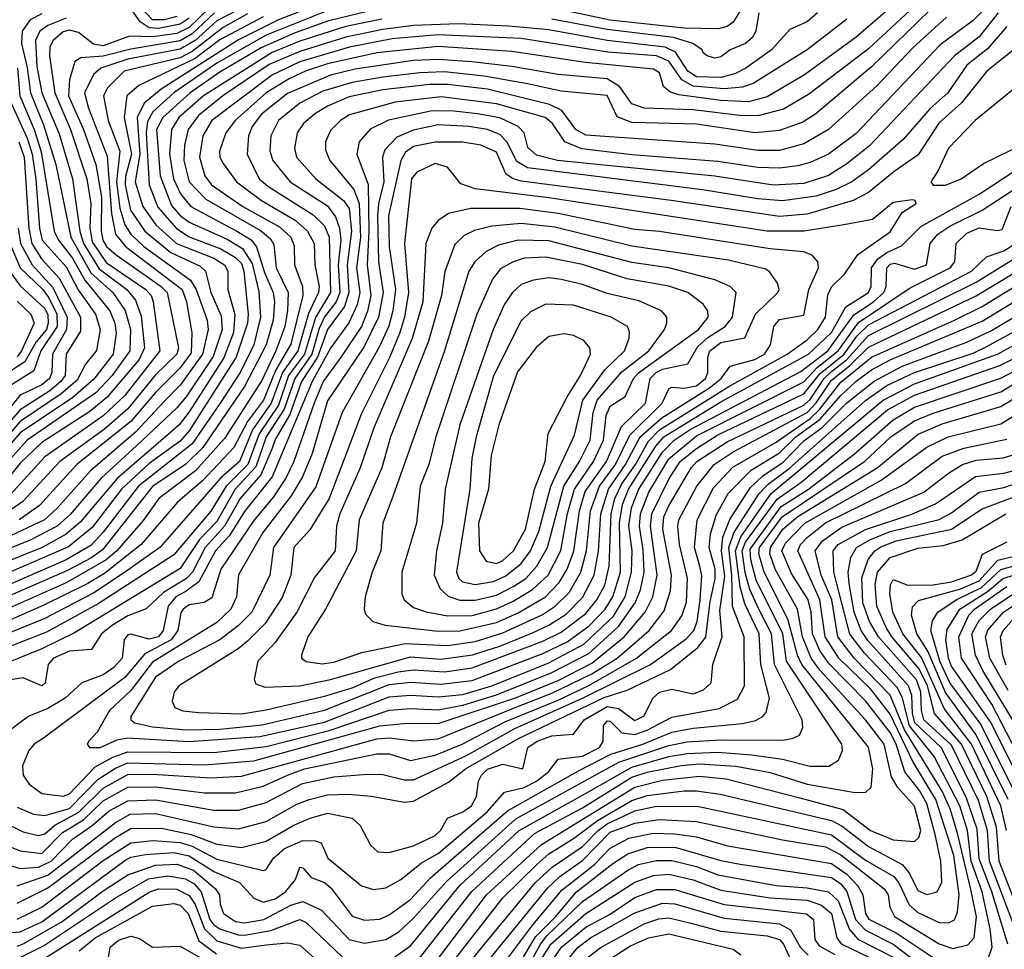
# Model space of a CAD drawing. Extents: x 501367 to 657802, y 482273 to 547541.
# Tile 526 of 656: x 583183 to 586387, y 535838 to 538863. Entities that reach past the tile are written whole.
import ezdxf

# ---------------------------------------------------------------- set-up
doc = ezdxf.new("R2010")
doc.units = 0

msp = doc.modelspace()

# ---------------------------------------------------------------- linework, layer by layer
at = {"layer": '0CON20XD'}
for points in [[(586155.3, 538964.7), (585945, 538768.2), (585750.3, 538619.7), (585668.7, 538571.3), (585589.2, 538550.9), (585535, 538549.7), (585375, 538569.4), (585215, 538574.4), (585175, 538588.8), (585135, 538645.6), (585095, 538669.9), (584935, 538684.9), (584785, 538710.8), (584654.2, 538725.8), (584545, 538733.5), (584465, 538729.5), (584275, 538701.9), (584195, 538682.3), (584055, 538622.6), (583970.2, 538555), (583939.3, 538515), (583927.6, 538485), (583923, 538425), (583962.5, 538345), (583990.8, 538320.8), (584138.2, 538228.2), (584175, 538192.2), (584190.5, 538155), (584194.6, 537975), (584146, 537894), (584109.8, 537775), (584058, 537705), (584025, 537608.8), (583962.1, 537515), (583925.4, 537415), (583855.3, 537345), (583805, 537263.5), (583685, 537121.5), (583438.3, 536961.7), (583270.3, 536869.7), (583065, 536789.9)], [(584185, 538924.4), (584025, 538862.2), (583895, 538797.7), (583643.2, 538636.8), (583588.6, 538591.4), (583565.6, 538544.4), (583574.1, 538425), (583559.4, 538335), (583583.5, 538255), (583625.9, 538195), (583693.9, 538135), (583815, 538087), (583850, 538065), (583860.2, 538045), (583860.8, 537985), (583883.1, 537903.1), (583878.7, 537845), (583848, 537762), (583735, 537586.4), (583702.6, 537545), (583666.5, 537513.5), (583500, 537370), (583381.6, 537228.4), (583335, 537188.6), (583256.2, 537145), (583065, 537068.1)], [(583955, 538925.8), (583825, 538859.6), (583754.4, 538795.6), (583705, 538766.5), (583535, 538734.9), (583447.8, 538705), (583423.6, 538685), (583394.6, 538625), (583407.4, 538575), (583468.2, 538418.2), (583482.6, 538232.6), (583495, 538165.3), (583527.3, 538125), (583712.4, 537985), (583726.1, 537945), (583743.5, 537843.5), (583741.7, 537778.3), (583705, 537730.3), (583625, 537650), (583545, 537555.4), (583369.2, 537415), (583247.9, 537282.1), (583181.3, 537235)], [(583695, 538873), (583655, 538862.2), (583615, 538862.5), (583560.4, 538920.4)], [(586015, 538901.9), (585904.5, 538805.5), (585736.6, 538683.4), (585615, 538612.2), (585554.4, 538595.6), (585465, 538599.7), (585328, 538618), (585298.3, 538628.3), (585278.5, 538645), (585265, 538690), (585245, 538701.7), (585023.9, 538723.9), (584785, 538759.4), (584545, 538775.1), (584345, 538754.5), (584185, 538719.1), (584115, 538696.3), (584059.6, 538670.4), (583985, 538624.6), (583884.8, 538535), (583854.3, 538495), (583833.5, 538435), (583834.8, 538415), (583845.8, 538395), (583889, 538335), (583969.8, 538275), (584080.1, 538210.1), (584119.5, 538175), (584141.9, 538135), (584143.5, 538065), (584157.2, 537995), (584155.4, 537975), (584123, 537907), (584088.1, 537785), (584038.9, 537715), (584001.7, 537615), (583941.3, 537528.7), (583898.7, 537425), (583838, 537372), (583638.8, 537145), (583524.5, 537064.5), (583425, 536997.8), (583265, 536914.4), (583065, 536833.1)], [(584327.7, 538892.3), (584185, 538857.5), (584080.1, 538820.1), (583968.8, 538771.2), (583835, 538691.6), (583737.9, 538625), (583648.7, 538545), (583628.4, 538505), (583640.5, 538355), (583677.7, 538257.7), (583705, 538226), (583735, 538203.9), (583858.8, 538148.8), (583908, 538118), (583939.2, 538069.2), (583961.7, 537978.3), (583967.1, 537895), (583944.9, 537805), (583900.3, 537715), (583835.4, 537614.6), (583745, 537482.3), (583570.1, 537345), (583455.4, 537195), (583415, 537152.2), (583335, 537104.9), (583069.6, 536990.4)], [(586145, 538893.8), (585955, 538709.1), (585773.4, 538556.6), (585731.1, 538528.9), (585655, 538502.6), (585575, 538495.1), (585385, 538523), (585175, 538527.9), (585126.8, 538546.8), (585095, 538616), (584945, 538630.4), (584835, 538653.9), (584695, 538679.5), (584565, 538692.7), (584485, 538690.1), (584365, 538675.7), (584265, 538658.7), (584169.9, 538630.1), (584095, 538591.4), (584025.6, 538535), (584000, 538485), (583997.5, 538435), (584007.1, 538405), (584063.9, 538335), (584185, 538257.2), (584211.1, 538221.1), (584224.4, 538184.4), (584228.1, 538145), (584219.6, 538065), (584224.8, 537975), (584213.4, 537945), (584175, 537895.8), (584158.1, 537858.1), (584133.5, 537775), (584078.1, 537695), (584043.5, 537595), (583985.1, 537505), (583951.7, 537408.3), (583884.4, 537335), (583825, 537230), (583768.7, 537171.3), (583705, 537077.2), (583361.9, 536868.1), (583255, 536815.6), (583070.4, 536740.4)], [(584175, 538888.1), (583985, 538812.5), (583825, 538721.6), (583684.7, 538625.3), (583616.7, 538563.3), (583598.7, 538531.3), (583594.6, 538495), (583605.1, 538325), (583632.5, 538252.5), (583693.6, 538183.6), (583735, 538156.5), (583837.4, 538117.4), (583885, 538088.8), (583905, 538069.9), (583912.9, 538045), (583926.4, 537905), (583924.1, 537875), (583888.2, 537765), (583735, 537524.5), (583705, 537491.6), (583605, 537419.1), (583514.9, 537335), (583419.1, 537210.9), (583342.7, 537147.3), (583075, 537032.4)], [(586337.4, 538912.6), (586285, 538859.8), (586178.6, 538781.4), (585905, 538492.7), (585814.7, 538425), (585755, 538398), (585715, 538387.8), (585655, 538379.9), (585585, 538382.2), (585455, 538401.5), (585175, 538423.5), (585012.7, 538442.7), (584957.2, 538465), (584916.9, 538525), (584892.7, 538545), (584735, 538588.9), (584555, 538612.3), (584404.5, 538594.5), (584256.9, 538553.1), (584227.6, 538535), (584195, 538502.1), (584178.1, 538465), (584177.8, 538437.8), (584192.8, 538405), (584270.2, 538310.2), (584287.4, 538265), (584292, 538155), (584279.7, 538055), (584289.5, 537975), (584281, 537935), (584253.8, 537876.2), (584195, 537793.7), (584135.1, 537685), (584004.7, 537375.3), (583915, 537262.8), (583865.8, 537184.2), (583820.2, 537135), (583766.4, 537033.6), (583725, 537003.3), (583691, 536985), (583666.3, 536955), (583650.1, 536875), (583635.1, 536855), (583605, 536846.9), (583545, 536863.8), (583535, 536861.6), (583523, 536845), (583516.7, 536785), (583490, 536755), (583455, 536731.4), (583385.2, 536704.8), (583330.8, 536655), (583275, 536621.4), (583213.4, 536596.6), (583102.8, 536515)], [(583800.2, 538899.8), (583735, 538837.6), (583695, 538818.1), (583616.6, 538806.6), (583541, 538809), (583455, 538778.2), (583423.1, 538783.1), (583375, 538820.6), (583345, 538829.2), (583325, 538823.5), (583292.3, 538795), (583281.5, 538775), (583280.2, 538745), (583297.8, 538625), (583348.4, 538505), (583401.9, 538345), (583414.5, 538265), (583411.5, 538185), (583419.5, 538139.5), (583465, 538073.1), (583593.9, 537985), (583610.6, 537965), (583617.8, 537945), (583639.1, 537785), (583525, 537640.4), (583455, 537574), (583265, 537440.9), (583152.9, 537317.1)], [(583735, 538867.4), (583705, 538847.9), (583635, 538834.2), (583605, 538836.7), (583575.3, 538855.3), (583545, 538898.7)], [(585542.4, 538915), (585505.2, 538855), (585485, 538840.9), (585457.4, 538832.6), (585345, 538835.7), (585105, 538861.7), (584945.4, 538895.4)], [(583975, 538872), (583835, 538797.2), (583753.8, 538736.2), (583571.4, 538648.6), (583532.4, 538615), (583523.3, 538545), (583546.8, 538425), (583527.4, 538352.6), (583526.1, 538325), (583543.4, 538243.4), (583590.5, 538175), (583675.3, 538105.3), (583770.3, 538060.3), (583787.7, 538045), (583804.9, 537975), (583839.1, 537899.1), (583841.9, 537855), (583812.6, 537767.4), (583725, 537636.1), (583695, 537600), (583565, 537477.3), (583448.5, 537371.5), (583347.3, 537252.7), (583305, 537214.7), (583215, 537167.9), (583065, 537108.1)], [(583255, 538882.4), (583217.2, 538862.8), (583190.9, 538825), (583188.9, 538785), (583207.7, 538707.7), (583218.2, 538625), (583260.5, 538520.5), (583301.2, 538391.1), (583350.2, 538155), (583415, 538038.6), (583486, 537975), (583526.6, 537916.6), (583543.8, 537855), (583541.7, 537785), (583483.7, 537705), (583431, 537649), (583207.8, 537495), (583097.6, 537372.4)], [(585778.7, 538885), (585745, 538855.3), (585688.9, 538831.1), (585628.9, 538765), (585545.8, 538705), (585512.6, 538687.4), (585465.6, 538674.4), (585385, 538676.7), (585357, 538695), (585317.4, 538757.4), (585283.9, 538773.9), (585095, 538795.6), (584905, 538830.1), (584775, 538842), (584610.9, 538849.1), (584465, 538844.4), (584365, 538831.2), (584245, 538806.3), (584095, 538759.6), (583995, 538716.5), (583843.9, 538615), (583765, 538551.6), (583732, 538505), (583719.5, 538455), (583717.9, 538405), (583734.6, 538335), (583788.6, 538278.6), (583967.1, 538177.1), (583999.7, 538149.7), (584009.9, 538129.9), (584017.6, 538055), (584056.9, 537975), (584055.1, 537915), (584046.1, 537865), (584017.2, 537785), (583970.7, 537689.3), (583850, 537500), (583755.2, 537394.8), (583635.9, 537305), (583585, 537233), (583499.3, 537135), (583465, 537105.7), (583335, 537030.9), (583109.5, 536930.5)], [(585874.7, 538865), (585745, 538765.2), (585569.3, 538655), (585535, 538643.6), (585475, 538638.1), (585375, 538646.3), (585337.6, 538667.6), (585295, 538727.4), (585255, 538744.7), (585096.7, 538756.7), (584815, 538801.4), (584545, 538813.6), (584395, 538800.2), (584256.6, 538773.4), (584095, 538725.6), (584006.4, 538683.6), (583808.4, 538535), (583779.4, 538485), (583768.8, 538415), (583785.5, 538355), (583807, 538325), (583909.8, 538255), (584029.2, 538189.2), (584065.9, 538155), (584076.6, 538126.6), (584077.7, 538065), (584103.2, 537995), (584104.4, 537965), (584065, 537807.5), (584016.7, 537723.3), (583976.1, 537625), (583924.5, 537555.5), (583879.7, 537470.3), (583777.7, 537362.3), (583697.2, 537292.8), (583578.4, 537155), (583458.8, 537061.2), (583405, 537028.4), (583262.1, 536957.8), (583115.9, 536894.1)], [(583335, 538868.2), (583275, 538844.1), (583248.9, 538825), (583234.5, 538795.5), (583239.1, 538710.9), (583255.5, 538625), (583311.5, 538491.5), (583354.9, 538344.9), (583379.5, 538175), (583390.7, 538135), (583441.6, 538051.6), (583532.3, 537985), (583560.4, 537950.4), (583578.2, 537898.2), (583589.4, 537795), (583572.4, 537757.6), (583466.5, 537633.5), (583412.1, 537587.9), (583255, 537486.9), (583185, 537419.9), (583134.2, 537355.8)], [(583925, 538881.4), (583845, 538837.5), (583745, 538759.6), (583705, 538738.5), (583523.3, 538695), (583469.4, 538640.6), (583456.2, 538615), (583471.3, 538535), (583508.7, 538435), (583498.8, 538335), (583509.5, 538249.5), (583525.8, 538195.8), (583545.2, 538165.2), (583586.9, 538125), (583738.7, 538015), (583757.7, 537985), (583793.8, 537885), (583796.9, 537855), (583778.3, 537775), (583705.9, 537674.1), (583655, 537621.3), (583559.8, 537520.2), (583413.3, 537395), (583305, 537273.1), (583263.7, 537235), (583135, 537174.3)], [(584361.5, 538865), (584245, 538840.6), (584095, 538792.9), (584004.4, 538755.6), (583781, 538615), (583701.3, 538545), (583677, 538505), (583671.1, 538425), (583683.7, 538345), (583706.1, 538296.1), (583740.4, 538255), (583889.6, 538175), (583936, 538146), (583954.1, 538124.1), (583979.8, 538039.8), (584008.2, 537975), (584012.1, 537945), (584008.2, 537885), (583984.9, 537805), (583915, 537669.3), (583778.8, 537471.2), (583723.9, 537416.1), (583615, 537344.1), (583452.6, 537137.4), (583415, 537110.6), (583339.4, 537070.6), (583135, 536981.2)], [(583817.7, 538885), (583745, 538816.6), (583705, 538794.2), (583545, 538766.5), (583455, 538744.2), (583381.8, 538738.2), (583363, 538727), (583345, 538667.5), (583342.2, 538615), (583390.6, 538505), (583431.5, 538391.5), (583449, 538285), (583448, 538175), (583453.5, 538145), (583466, 538125), (583497.5, 538097.5), (583643.4, 537995), (583663.1, 537975), (583699.6, 537795), (583694.6, 537775), (583625, 537707.6), (583535, 537596.7), (583459.4, 537530.6), (583313.5, 537425), (583193.8, 537295), (583147.4, 537262.6)], [(586199.2, 538870.8), (586089.3, 538770.7), (585972.1, 538647.9), (585815.3, 538505), (585735, 538458.4), (585655, 538436.8), (585585, 538436.9), (585445, 538458.2), (585025, 538487.4), (584992.5, 538505), (584947, 538567), (584907.1, 538587.1), (584705, 538636.9), (584575, 538652.1), (584518.2, 538651.8), (584365, 538634.5), (584255, 538611.4), (584185, 538581.6), (584142.8, 538555), (584107.2, 538525), (584086.6, 538495), (584078, 538445), (584083.9, 538415), (584147.2, 538345), (584237.1, 538275), (584255, 538248.9), (584263.4, 538175), (584248.5, 538065), (584254.5, 537975), (584240.6, 537929.4), (584185, 537854.8), (584152.6, 537765), (584100.7, 537685), (584062.3, 537577.7), (584015, 537496.6), (584003.6, 537465), (583968.3, 537381.6), (583900.2, 537305), (583849.8, 537215), (583786.8, 537145), (583745.3, 537065), (583726.5, 537045), (583651.5, 536998.5), (583595, 536946), (583535, 536922.8), (583485, 536893.1), (583449.4, 536865), (583416.9, 536813.1), (583345, 536807.9), (583293.8, 536785), (583276.2, 536765), (583266.7, 536705), (583255, 536695.5), (583195, 536720.8), (583153.6, 536715)], [(586367.3, 538885), (586305, 538807.1), (586224.8, 538745), (585948.1, 538451.9), (585875, 538393.4), (585815, 538356.2), (585735, 538330.1), (585635, 538324.6), (585445, 538353.9), (585095, 538388.7), (584932.9, 538405), (584865, 538422.4), (584836.5, 538446.5), (584824.7, 538495), (584805.4, 538515.4), (584745, 538543.9), (584673.1, 538556.9), (584595.7, 538565.7), (584525, 538566), (584383.7, 538536.3), (584323.4, 538506.5), (584288.4, 538465), (584280.2, 538425), (584316.6, 538326.6), (584319.4, 538175), (584314.2, 538065), (584326.3, 537965), (584315, 537914.7), (584295.1, 537865), (584231, 537769), (584171.1, 537685), (584141, 537615), (584075.8, 537425), (584048.8, 537371.2), (584009.4, 537310.6), (583945, 537233.7), (583837.4, 537075), (583808.1, 536981.9), (583783.2, 536966.8), (583735, 536958.6), (583715.2, 536945), (583707.7, 536932.3), (583697.8, 536875), (583676.5, 536845), (583591, 536799), (583525, 536722.3), (583260.4, 536525), (583230, 536505), (583213.2, 536485), (583192, 536435), (583195, 536404.3), (583213.9, 536375), (583255, 536345.3), (583325, 536336.5), (583345, 536343.7), (583428.7, 536431.3), (583486.6, 536463.4), (583535, 536480.7), (583815, 536478.1), (583985, 536497.5), (584190.6, 536549.4), (584385, 536615.6), (584455, 536621.3), (584545, 536617.2), (584625, 536632.3), (584735, 536665.6), (584912.8, 536737.2), (585035, 536800.8), (585131.7, 536888.3), (585185.8, 536965), (585202.7, 537007.3), (585215.1, 537065), (585212.2, 537137.8), (585199.6, 537215), (585203.3, 537255), (585230.6, 537325), (585295.7, 537434.3), (585385, 537508.5), (585735, 537684.9), (585778.4, 537731.6), (585846.2, 537785), (585912.3, 537877.7), (586080.2, 537989.8), (586210.4, 538055), (586226.1, 538075), (586230.7, 538135), (586265, 538168.2), (586305, 538185.7), (586365, 538176.8), (586379.7, 538180.3), (586408.8, 538255)], [(585587.9, 538885), (585578, 538825), (585566.7, 538803.3), (585545, 538784.8), (585495.2, 538764.8), (585465, 538741.8), (585445, 538737.8), (585420, 538745), (585406.7, 538755), (585403.8, 538765), (585373.3, 538785), (585310.9, 538805), (585095, 538830.7), (584915, 538864.9)], [(586395, 538840.6), (586331.8, 538768.2), (586265.3, 538714.7), (586203.6, 538625), (586146, 538574), (586057.3, 538472.7), (585945.5, 538374.5), (585891.2, 538335), (585839.9, 538310.1), (585775, 538288.7), (585665, 538273.1), (585585, 538279.4), (585405, 538309.4), (584835, 538380.9), (584801.3, 538401.3), (584768.5, 538465), (584745, 538489.7), (584705, 538505.1), (584645.1, 538515.1), (584545, 538520.7), (584465, 538503.8), (584409.9, 538480.1), (584371, 538439), (584363.4, 538415), (584367.7, 538335), (584350.6, 538265), (584347.5, 538225), (584350.9, 538075), (584365.7, 537975), (584350.8, 537895), (584303, 537797), (584185, 537622.9), (584135, 537451.5), (584103.2, 537375), (584066.9, 537313.1), (583974.7, 537194.7), (583895, 537056.4), (583888.5, 536985), (583870.4, 536945), (583825, 536901.6), (583615, 536772.2), (583545, 536680.3), (583475.9, 536615), (583435.3, 536544.7), (583408.2, 536515), (583402.5, 536505), (583410, 536495), (583445, 536494.2), (583500.1, 536519.9), (583534, 536526), (583735, 536513.6), (583965, 536530.7), (584175, 536576.8), (584385, 536659.7), (584455, 536664.5), (584545, 536659), (584625, 536667.5), (584719.7, 536695), (584905, 536769.6), (585019.2, 536830.8), (585115, 536922.1), (585153.3, 536985), (585174.4, 537065), (585175.8, 537135), (585165.6, 537215.6), (585173.4, 537275), (585198, 537335), (585275, 537455.3), (585313.1, 537495), (585365, 537529.3), (585725, 537717.9), (585812.9, 537785), (585897.2, 537902.8), (585961.4, 537945), (585995.1, 537975), (586002.4, 537995), (586004.4, 538055), (586015, 538067.6), (586029.1, 538070.9), (586095, 538050.6), (586134.1, 538065), (586145.6, 538135), (586170.9, 538165), (586209.2, 538190.8), (586315, 538243.4), (586465, 538340.2)], [(586425, 538771.4), (586330, 538695), (586247.9, 538592.1), (586173.8, 538526.2), (586106.8, 538423.2), (586028.9, 538368.9), (585945, 538300.4), (585895.4, 538274.7), (585745, 538229.5), (585655, 538222.9), (585302.5, 538275), (584815, 538337.1), (584786.3, 538346.3), (584765, 538361.6), (584735, 538431.3), (584684, 538455), (584624, 538464), (584535, 538464.5), (584465, 538450.7), (584438.3, 538431.7), (584423.1, 538405), (584383.6, 538225), (584385.1, 538124.9), (584406.4, 537985), (584397.6, 537915), (584383.9, 537866.1), (584352.6, 537797.4), (584232.8, 537585), (584147.1, 537342.9), (584008.6, 537145), (583997.6, 537055), (583938.4, 536935), (583895, 536891.6), (583834.8, 536845), (583700.8, 536775), (583625, 536723.3), (583545.3, 536595), (583544.7, 536585), (583558.5, 536575), (583615, 536562.1), (583725, 536552.5)], [(586155, 538324.4), (586195, 538324.7), (586246.9, 538345), (586318.9, 538395), (586455, 538460.5), (586516.6, 538505), (586575, 538568.1), (586605.5, 538615), (586617.3, 538687.3), (586606.4, 538715), (586575, 538735.4), (586505, 538708.2), (586292.3, 538535), (586205, 538444.5), (586170.6, 538369.4), (586147.5, 538335), (586155, 538324.4)], [(583175.8, 538705), (583184.1, 538615), (583230.4, 538505), (583252.9, 538432.9), (583295.1, 538175), (583309.2, 538145), (583355, 538086.8), (583395.5, 538015.5), (583476.2, 537915), (583492.9, 537875), (583497.6, 537842.4), (583487.6, 537775), (583425, 537693.2), (583356.4, 537633.6), (583185, 537518.1), (583137.3, 537462.7)], [(583145.1, 538615), (583207.4, 538477.4), (583224.5, 538425), (583236.4, 538343.6), (583247.9, 538185), (583256.9, 538145), (583335, 538058.8), (583373.7, 537983.7), (583429.5, 537905), (583444.9, 537855), (583433.4, 537786.5), (583397.6, 537742.4), (583369.9, 537690.1), (583317.8, 537645), (583185, 537555.5), (583113.9, 537475)], [(583180.5, 538465), (583197.4, 538415), (583213.2, 538185), (583223.2, 538135), (583254.7, 538084.7), (583311.6, 538021.6), (583380.7, 537895), (583381.2, 537848.8), (583335.1, 537775), (583331.7, 537705), (583317.4, 537685), (583281.3, 537655), (583185, 537593.7), (583089.3, 537485)], [(583725, 536552.5), (583835, 536554.5), (583972, 536568), (584175, 536615.8), (584385, 536699.5), (584455, 536707.1), (584555, 536700.7), (584655, 536713.1), (584885, 536800.1), (584965, 536838.5), (585035, 536889), (585088, 536945), (585113.5, 536985), (585137.7, 537065), (585134.8, 537225.2), (585145.1, 537284.9), (585163.8, 537335), (585253.2, 537475), (585279.4, 537505), (585465, 537619.4), (585750.3, 537775), (585824.9, 537845), (585871.5, 537928.5), (585945.4, 537975), (585953.8, 537995), (585955.1, 538055), (585975.1, 538084.9), (586004.2, 538105.8), (586052.8, 538127.2), (586115, 538189.7), (586305, 538295.2), (586505, 538425.8)], [(583905, 536604.5), (583985, 536617.1), (584175, 536661.5), (584265, 536688.9), (584338.3, 536721.7), (584415, 536740.8), (584465, 536747.6), (584565, 536741.3), (584655, 536754.1), (584885, 536840.1), (584945, 536870.2), (585025, 536930.1), (585060.9, 536975), (585086.7, 537023.3), (585101.7, 537085), (585108, 537255), (585119.8, 537305), (585142.9, 537352.9), (585186.6, 537415), (585228.9, 537491.1), (585265, 537528.3), (585490.4, 537669.6), (585680, 537775), (585745, 537821.1), (585779.7, 537855), (585805.5, 537895), (585812.8, 537967.2), (585825, 537994), (585866.9, 538035), (585910.8, 538099.2), (586015, 538172.2), (586054.7, 538235.3), (586100, 538265), (586096.7, 538275), (586086.9, 538276.9), (586025, 538267.8), (585957.6, 538212.4), (585864.8, 538194.8), (585735.6, 538174.4), (585615, 538175.1), (584905, 538283.3), (584665, 538312), (584618.9, 538328.9), (584575, 538382.8), (584535, 538394.8), (584475, 538366.4), (584458.6, 538345), (584435.5, 538134.5), (584448.6, 537975), (584435.3, 537895), (584418.6, 537841.4), (584386.6, 537763.4), (584295, 537581.8), (584190.4, 537305), (584127.2, 537202.8), (584074.8, 537145), (584065.2, 537055), (584037.7, 536982.3), (583982.3, 536897.7), (583925, 536841), (583894.2, 536815.8), (583746.7, 536723.3), (583701.2, 536695), (583686.2, 536675), (583679.1, 536645), (583688.6, 536625), (583713.8, 536613.8), (583765, 536608.2), (583905, 536604.5)], [(583981.3, 536691.3), (584095, 536694.8), (584195, 536715.4), (584455, 536789.6), (584555, 536781.5), (584656.6, 536796.6), (584745, 536824.1), (584852.2, 536867.8), (584905, 536892.2), (584961.1, 536928.9), (585015, 536982.6), (585052.6, 537055), (585066.5, 537133.5), (585073.8, 537255), (585099.5, 537335), (585154.9, 537415), (585202.6, 537505), (585272.6, 537567.4), (585428.1, 537665), (585466.1, 537695), (585495, 537735.3), (585575, 537757.3), (585606.2, 537775), (585625.6, 537805), (585637.5, 537865), (585655, 537886.9), (585735, 537901.1), (585750.8, 537985), (585782.7, 538055), (585780, 538075), (585762.3, 538095), (585735, 538107.6), (585625, 538117.7), (585265, 538173.4), (585185, 538180.1), (584935, 538232.6), (584811.7, 538248.3), (584651.5, 538248.5), (584578.3, 538231.7), (584545, 538209.3), (584524.2, 538185), (584505.2, 538135), (584494.9, 537945), (584460, 537825), (584335.8, 537535), (584291.3, 537405), (584225.4, 537254.6), (584214.5, 537215), (584209.3, 537135), (584142.3, 537047.7), (584084.6, 536935.4), (584015, 536836.4), (583958.2, 536775), (583945.7, 536715.7), (583951.8, 536701.8), (583981.3, 536691.3)], [(583178.1, 538185), (583186.4, 538135), (583224, 538065), (583291.6, 537991.6), (583337.6, 537895), (583335.7, 537855), (583289.7, 537775), (583288.4, 537715), (583280.5, 537695), (583255, 537674.9), (583185, 537641.3), (583072.9, 537505)], [(583135, 536249.6), (583195, 536220.2), (583245, 536208.8), (583265, 536214), (583298, 536242), (583376.2, 536283.8), (583455, 536362.6), (583535, 536406.7), (583615, 536408.1), (583804.6, 536395.4), (583905, 536401.5), (584345, 536523.1), (584386.5, 536526.5), (584465, 536516.6), (584545, 536522.6), (584795.4, 536624.6), (584915, 536671.4), (585045.2, 536734.8), (585127, 536785), (585231, 536875), (585280.3, 536939.7), (585301, 537005), (585304.4, 537055), (585276.2, 537205), (585279.4, 537245), (585295, 537281.3), (585368.5, 537405), (585386.8, 537425), (585485, 537489.2), (585735, 537608.7), (585755, 537627.5), (585800.5, 537695), (585825, 537718.5), (585873.9, 537756.1), (585945.3, 537834.7), (586295, 538008.9), (586614, 538206)], [(584167.3, 536767.3), (584205, 536772.7), (584296.8, 536803.2), (584437.4, 536832.6), (584575, 536826.9), (584665, 536839.6), (584755, 536867.3), (584883.2, 536926.8), (584925.7, 536954.3), (584970.7, 536999.3), (585008.8, 537065), (585027.8, 537135), (585040.4, 537265), (585069.5, 537345), (585122.3, 537415), (585168.6, 537511.4), (585274, 537615), (585295, 537661.5), (585305, 537666.9), (585345, 537664.1), (585385, 537671.1), (585414.4, 537695), (585422.5, 537715), (585422.5, 537765), (585429.2, 537785), (585465, 537812.6), (585542.7, 537827.3), (585576.8, 537905), (585650.3, 537975), (585654.1, 537985), (585648.8, 538005), (585622.7, 538042.7), (585610.6, 538050.6), (585489.8, 538079.8), (585175, 538125.7), (584925, 538187.3), (584815, 538199.2), (584719.2, 538190.8), (584663.4, 538176.6), (584629.4, 538160.6), (584598.6, 538131.4), (584566.7, 538043.3), (584555.2, 537965), (584513.4, 537816.6), (584389.8, 537505), (584361.4, 537405), (584287.4, 537235), (584278.5, 537135), (584178.8, 536945), (584121.1, 536855), (584100.5, 536795), (584100, 536785), (584115, 536774.7), (584167.3, 536767.3)], [(583146.9, 538145), (583185.1, 538055.1), (583258.7, 537985), (583278, 537958), (583304.3, 537905), (583305.7, 537865), (583252.5, 537785), (583229.9, 537720.1), (583156.5, 537675)], [(583175, 536300.8), (583227.9, 536277.9), (583265, 536273.1), (583345, 536296.2), (583438.8, 536391.2), (583495, 536427.1), (583535, 536444.7), (583785, 536438.2), (583945, 536451.2), (584354.9, 536564.9), (584443.5, 536573.5), (584545, 536572.4), (584796.7, 536656.7), (584935, 536712.9), (585045, 536768.8), (585150.5, 536855), (585218.8, 536935), (585243.4, 536985), (585257.1, 537055), (585236, 537215), (585240.4, 537255), (585295, 537368), (585332.4, 537425), (585385, 537467.6), (585455, 537512.5), (585735, 537645.3), (585788.2, 537711.8), (585832.4, 537747.6), (585865.3, 537775), (585906.9, 537833.1), (585945, 537870.3), (586280.2, 538045), (586328.9, 538091.1), (586385, 538110.7), (586423.5, 538135)], [(584545, 536873.6), (584615, 536874.2), (584735, 536901.4), (584805, 536932.9), (584894.4, 536985), (584939, 537031), (584964.4, 537075), (584986.2, 537133.8), (585004.7, 537265), (585022.7, 537327.3), (585092.7, 537425), (585141.2, 537538.8), (585219.3, 537615), (585234.1, 537695), (585253.9, 537715), (585275, 537725.3), (585357.3, 537742.7), (585390.2, 537799.8), (585421.8, 537828.2), (585478.8, 537865), (585502.1, 537895), (585514.2, 537975), (585495.1, 537995.1), (585445, 538016.7), (585295, 538055.1), (585175, 538072.4), (584905, 538143.1), (584805, 538144.9), (584741.2, 538128.8), (584701, 538109), (584663.8, 538075), (584645, 538044.4), (584565.3, 537785.3), (584398.5, 537315), (584364.8, 537225), (584358, 537135), (584329.8, 537065), (584307.6, 536985), (584303.8, 536945), (584308.2, 536928.2), (584332.5, 536905), (584372.7, 536892.7), (584545, 536873.6)], [(584575, 536923.1), (584655, 536924.4), (584735, 536945.8), (584789.2, 536970.8), (584851.6, 537008.4), (584902.9, 537055), (584943.9, 537136.1), (584965.8, 537255.9), (584988.1, 537335), (585050.3, 537425), (585082.3, 537495), (585092, 537575), (585104.1, 537605), (585152.8, 537637.2), (585180.1, 537695), (585196.3, 537713.7), (585392.1, 537855), (585422.9, 537895), (585422.5, 537915), (585407.6, 537937.6), (585357.3, 537975), (585295, 537996.1), (585160.2, 538019.8), (585015, 538066.2), (584895, 538090.4), (584825, 538086.4), (584786.5, 538073.5), (584748, 538052), (584721.6, 538018.4), (584670.2, 537905), (584537.7, 537505), (584514, 537415), (584486.5, 537345), (584474.3, 537225), (584426.7, 537065), (584426.6, 536995), (584434, 536975), (584465, 536950.3), (584505.9, 536935.9), (584575, 536923.1)], [(583139.3, 538059.3), (583185, 537997), (583265, 537923.1), (583275, 537902.7), (583276.4, 537875), (583270.2, 537855), (583237.1, 537815), (583200.2, 537749.8), (583109.3, 537690.7)], [(583145, 536174.8), (583185, 536158.3), (583255, 536149.9), (583322.2, 536217.8), (583390.7, 536259.3), (583455, 536321.3), (583535, 536365.3), (583625, 536366.8), (583785, 536347.4), (583885, 536347), (583975, 536368.3), (584054.3, 536405), (584110.4, 536425), (584345, 536473.5), (584385, 536474.1), (584455, 536452.5), (584535, 536469.9), (584622.8, 536505), (584761.7, 536578.3), (584935, 536648.8), (585035, 536696.7), (585190.7, 536785), (585304, 536875), (585337.3, 536922.7), (585353, 536967), (585355.9, 537045), (585346.6, 537086.6), (585329.8, 537155), (585324.3, 537215), (585328.1, 537235), (585386.3, 537345), (585442.8, 537415), (585505, 537456.2), (585745, 537584.6), (585774.4, 537615.6), (585825, 537690.2), (585883.4, 537736.6), (585945, 537797.7), (586295, 537964.4), (586495, 538084.9)], [(583135, 536115.8), (583185, 536101.1), (583244.7, 536104.7), (583285.9, 536125), (583355, 536196), (583419.5, 536240.5), (583475, 536288.6), (583535, 536321.1), (583625, 536324.5), (583815, 536290.8), (583895, 536291.2), (583985, 536315.5), (584103, 536377), (584205, 536399), (584315, 536408.3), (584365, 536407), (584435, 536389.2), (584465, 536389.5), (584635, 536468), (584793.8, 536556.2), (585015, 536654.8), (585235.8, 536764.2), (585352.2, 536847.8), (585376.8, 536875), (585387.9, 536905), (585397.8, 536975), (585402.7, 537052.7), (585396.1, 537085), (585378.5, 537145), (585387.6, 537235), (585440.5, 537339.5), (585503.6, 537406.4), (585645, 537488.4), (585755.4, 537565), (585785.8, 537594.2), (585855, 537683.4), (585955, 537765.1), (586225.2, 537884.8), (586315, 537929.9), (586465, 538022.1)], [(584615, 536973.8), (584665, 536974.1), (584735, 536990.7), (584790.9, 537019.1), (584830.3, 537045), (584865.8, 537084.3), (584900.8, 537145), (584953.9, 537345), (585004.4, 537425), (585039.2, 537495), (585048.9, 537585), (585062.3, 537625), (585142.8, 537717.2), (585230, 537785), (585281.1, 537855), (585289.3, 537875), (585289.2, 537895), (585271.2, 537915), (585197.7, 537947.7), (585095, 537971.7), (585015, 538000.7), (584945, 538017.9), (584905, 538022.8), (584855, 538014.8), (584815, 538001.6), (584786, 537974), (584760, 537935), (584723.4, 537855), (584615.8, 537545), (584568, 537335), (584558.5, 537225), (584539.4, 537135), (584531.4, 537055), (584551.2, 537011.2), (584577.2, 536987.2), (584615, 536973.8)], [(583175, 536044.9), (583275, 536078.7), (583495, 536251), (583542.6, 536277.4), (583625, 536280), (583815, 536236), (583895, 536230.3), (583985, 536253.9), (584085, 536310.5), (584124.9, 536325.1), (584185, 536340.1), (584253.1, 536343.1), (584326.6, 536336.6), (584435, 536316.4), (584465, 536320.3), (584578.2, 536381.8), (584634, 536425), (584805.9, 536524.1), (585085, 536657.6), (585159.3, 536680.7), (585301.1, 536748.9), (585389.8, 536820.2), (585416.1, 536853.9), (585430.2, 536969.8), (585446.4, 537043.6), (585445.9, 537075), (585426.1, 537145), (585431.2, 537188.8), (585449.9, 537250.1), (585488.5, 537321.5), (585562.9, 537397.1), (585655, 537453.4), (585708.9, 537505), (585787.3, 537562.7), (585855, 537640.4), (585903.4, 537685), (585955, 537723.9), (586015, 537756.4), (586315, 537882.1), (586475, 537979.9)], [(583175, 537946.4), (583219.8, 537905), (583230.6, 537875), (583189.5, 537785), (583175, 537766.1)], [(583175, 535987.7), (583275, 536038.4), (583495, 536201.9), (583545, 536231.2), (583645, 536231.6), (583741, 536211), (583825, 536180.4), (583905, 536168.8), (583985, 536190.2), (584075, 536241.6), (584128.8, 536265), (584185, 536280.5), (584264.8, 536264.8), (584291.2, 536241.2), (584325, 536176.4), (584348.8, 536155), (584385, 536152.9), (584465, 536174.3), (584535, 536208.3), (584552.4, 536225), (584575.7, 536264.3), (584625, 536285.2), (584653.6, 536305), (584670, 536335), (584676.5, 536385), (584685.9, 536405), (584705, 536424.2), (584755, 536440.6), (584820.8, 536425), (584836.5, 536495), (584867.2, 536515), (584915, 536532.6), (584985, 536537.7), (585020, 536585), (585095, 536627.9), (585131.5, 536621.5), (585185, 536582), (585215, 536597.2), (585243.8, 536655), (585265.5, 536674.5), (585305, 536684.3), (585375, 536669.5), (585408, 536682), (585433.6, 536705), (585438.2, 536765), (585469.2, 536855), (585460.8, 536940.8), (585477.4, 537052.6), (585466.3, 537135), (585471.4, 537178.6), (585493.3, 537236.7), (585560.3, 537339.7), (585601.2, 537378.8), (585667.3, 537422.7), (585735, 537492), (585793.9, 537536.1), (585875, 537615.6), (585963, 537687), (586054.3, 537735.7), (586265, 537813.1), (586345, 537851.6), (586495, 537939.9)], [(584665, 537024.9), (584725, 537035.1), (584765, 537053.6), (584815, 537092.8), (584845.8, 537134.1), (584872.2, 537197.8), (584911, 537345), (584988.8, 537511.2), (585015.4, 537625), (585086.8, 537723.2), (585151.6, 537785), (585166.1, 537826.1), (585167.5, 537847.5), (585160.5, 537865), (585108.1, 537895), (584985, 537933.5), (584895, 537936.7), (584845, 537912.4), (584815, 537883.2), (584725, 537703.8), (584668, 537505), (584653.9, 537435), (584647.8, 537335), (584604, 537066), (584612.1, 537045), (584624, 537034), (584665, 537024.9)], [(583175, 535935.6), (583255, 535975.1), (583455, 536126.7), (583545, 536184.4), (583618, 536192), (583705, 536185.3), (583745, 536174), (583825, 536130.8), (583975, 536094.4), (583985, 536098.1), (584009.2, 536135), (584045, 536166.3), (584105, 536191.5), (584145, 536191.1), (584164.6, 536184.6), (584185.4, 536135), (584295, 536044), (584335, 536032.9), (584375, 536037.5), (584423.1, 536065), (584490.2, 536119.8), (584545, 536149.2), (584703.9, 536285), (584761.2, 536348.8), (584825, 536364.5), (584865.1, 536384.9), (584903.9, 536415), (584935, 536456.2), (585015, 536466.1), (585069.5, 536495), (585081.6, 536515), (585082.9, 536565), (585095, 536580.9), (585105, 536580.2), (585142.8, 536542.8), (585185, 536536.6), (585225, 536550.6), (585305, 536592.8), (585459, 536621), (585518.5, 536651.5), (585541.1, 536695), (585540.2, 536855), (585503, 536953), (585500.6, 537055), (585490.5, 537145), (585507.3, 537192.7), (585589.4, 537320.6), (585618.2, 537351.8), (585687.1, 537402.9), (585935, 537624), (586005, 537672.7), (586095, 537714.9), (586285, 537777.8), (586327.8, 537797.8), (586505, 537894.9)], [(583145, 535891.2), (583185, 535894.5), (583255, 535927.5), (583525, 536126.7), (583545, 536137.3), (583593.2, 536146.8), (583685, 536153.2), (583735, 536142.5), (583815, 536091.4), (583898.4, 536055), (583944.9, 536004.9), (583975, 535991.2), (584015, 536001.8), (584047.9, 536025), (584081.2, 536065), (584095, 536105.5), (584105, 536103.3), (584131.8, 536071.8), (584175.1, 536055.1), (584196.8, 536036.8), (584265, 535946.3), (584305, 535933.3), (584355, 535935.6), (584385, 535950), (584455, 536000), (584519.9, 536070.1), (584771, 536289), (585001.3, 536418.7), (585107.1, 536472.9), (585210.8, 536505), (585305, 536544.9), (585375, 536558), (585535, 536572.3), (585577.6, 536582.4), (585601.5, 536595), (585612, 536608), (585622.6, 536655), (585594.9, 536765), (585589, 536865), (585542.4, 536962.4), (585527.5, 537017.5), (585512, 537135), (585529.5, 537180.5), (585628.6, 537321.4), (585993.1, 537625), (586095, 537677.7), (586364.4, 537774.4), (586475, 537834.9)], [(584735, 537093.6), (584755, 537103.1), (584789.7, 537135), (584829.5, 537205), (584858.5, 537335), (584892.6, 537425), (584903.2, 537516.8), (584964.1, 537635.9), (585008, 537705), (585040, 537775), (585038.5, 537795), (585018.7, 537818.7), (584985.2, 537835.2), (584955, 537840.6), (584905, 537831.8), (584863.3, 537796.7), (584803.1, 537716.9), (584742.5, 537545), (584716.9, 537445), (584708.8, 537335), (584676, 537225), (584679.5, 537135), (584701.3, 537101.3), (584735, 537093.6)], [(583175, 535848.4), (583196.5, 535856.5), (583321.7, 535928.3), (583455, 536028.6), (583535, 536080.5), (583625, 536111.8), (583695, 536115.5), (583748.7, 536095), (583820.2, 536035), (583833.5, 536015), (583835.8, 535985), (583846.8, 535955), (583885, 535928.4), (583915, 535924.3), (583977.7, 535935), (584065, 535981.5), (584105, 535993.5), (584165, 535965.7), (584255, 535870), (584305, 535857.5), (584375, 535870.2), (584416.7, 535895), (584465, 535938.8), (584571.9, 536058.1), (584798, 536262), (585133.2, 536446.8), (585295, 536500.9), (585355, 536513.1), (585465, 536520.1), (585665, 536518.6), (585696.5, 536523.5), (585720.8, 536535), (585730.8, 536559.2), (585728.8, 536585), (585639, 536765), (585629.7, 536865), (585588.2, 536945), (585559.2, 537009.2), (585543.9, 537064), (585533.5, 537135), (585545, 537163.1), (585647.8, 537302.2), (585725, 537356.4), (586006.9, 537593.1), (586095, 537641.3), (586372.8, 537737.2), (586545, 537823.3)], [(584385, 535800), (584455, 535849.2), (584615, 536045.1), (584807.9, 536225), (585024.1, 536345), (585175, 536431), (585295, 536465.4), (585355, 536474.9), (585455, 536479.1), (585565, 536470.4), (585665, 536456.5), (585755.6, 536434.4), (585815.7, 536434.3), (585846.9, 536453.1), (585860.8, 536485), (585858.1, 536505), (585678.7, 536775), (585666, 536865), (585579.4, 537039.4), (585562.5, 537105), (585559.7, 537140.3), (585661.3, 537278.7), (585749.3, 537335), (585899.9, 537450.1), (586025, 537560.5), (586095, 537602.3), (586375, 537696.4), (586504.8, 537765.2)], [(584465, 535784.2), (584654.2, 536025.8), (584858.3, 536215), (585015, 536298.1), (585175, 536397.6), (585225, 536413.9), (585335.9, 536435.9), (585395, 536441.6), (585513.8, 536433.8), (585625, 536413.3), (585745, 536375.1), (585895, 536349.2), (585935, 536348.4), (585954, 536366), (585958.7, 536425), (585945, 536495.3), (585727.8, 536765), (585713.7, 536795), (585682.4, 536912.4), (585605.1, 537065.1), (585588, 537125), (585590.6, 537145), (585664.6, 537245.4), (585932.5, 537425), (586018.1, 537505), (586095, 537557.7), (586155, 537582.5), (586375, 537651.7), (586465, 537705.9)], [(585721.1, 536331.1), (585862.9, 536292.9), (585952, 536225), (586025, 536194.1), (586095, 536188.8), (586108.7, 536201.3), (586115.1, 536225), (586095, 536304), (586040.6, 536365), (586019.4, 536399.4), (585995.9, 536505), (585934.9, 536585), (585786.6, 536746.6), (585758.9, 536785), (585730, 536855), (585713.7, 536945), (585641.4, 537075), (585624.4, 537125), (585625.8, 537145), (585666.7, 537205), (585715, 537246.7), (585972.7, 537405), (586106.3, 537513.7), (586185, 537547.9), (586375, 537604.1), (586509.3, 537685)], [(584575.2, 535774.8), (584754.8, 536005), (584866, 536114), (584905, 536148.1), (584985, 536198.2), (585063, 536257), (585175, 536322.6), (585225, 536338.8), (585345, 536353.5), (585385, 536354.1), (585462.6, 536342.6), (585825, 536257.3), (585858.8, 536238.8), (585945, 536173), (586054, 536114), (586077, 536087), (586105, 536028.9), (586135, 536016.2), (586168.5, 536025), (586183.9, 536056.1), (586180.7, 536125), (586161.6, 536211.6), (586135, 536311.9), (586110.7, 536355), (586063.4, 536415), (586035.2, 536505), (586015, 536543.4), (585935, 536647), (585816.5, 536766.5), (585788, 536808), (585763, 536865), (585758.5, 536935), (585748.2, 536975), (585695, 537061), (585662.9, 537135), (585675, 537159.6), (585738, 537225), (585986, 537364), (586135, 537472.4), (586204.7, 537505.3), (586375, 537548.2), (586525, 537640)], [(584565.4, 535694.6), (584695.4, 535855), (584861.1, 536055), (584916.2, 536105), (585015, 536172.7), (585065, 536225), (585095, 536246.1), (585185, 536288.8), (585255, 536303.2), (585392.7, 536302.7), (585825, 536210.1), (585935, 536128), (586026.9, 536075), (586043.9, 536053.9), (586077.3, 535982.7), (586105, 535957.4), (586175, 535925.6), (586205, 535923.9), (586225, 535934.2), (586235, 535959.2), (586240.3, 536015), (586222.7, 536142.7), (586164.1, 536325), (586089.1, 536449.1), (586015, 536603.2), (585951.2, 536685), (585848.8, 536785), (585804.1, 536855), (585787.1, 536975), (585715.1, 537135), (585723.6, 537155), (585745, 537178.4), (585804.8, 537225.2), (586065, 537353.5), (586185, 537442.1), (586255, 537468.6), (586395, 537498)], [(584712.6, 535807.4), (584901.9, 536038.1), (584940.9, 536075), (585015, 536126.6), (585105, 536218.6), (585185, 536248.7), (585265, 536260.5), (585385, 536253.6), (585665, 536194.1), (585805, 536170.9), (585855, 536145.3), (585996.1, 536035), (586009, 536015), (586013.9, 535975), (586029.8, 535945), (586175, 535855.8), (586219.1, 535840.9), (586267.7, 535852.3), (586288.8, 535875), (586296.1, 535943.9), (586277.7, 536032.3), (586235, 536215.9), (586210.8, 536295), (586185, 536352.3), (586061.9, 536551.9), (586015, 536665.1), (585898.3, 536785), (585844.9, 536855), (585825.4, 536975), (585791.1, 537055), (585771.6, 537135), (585795, 537167.1), (585858.4, 537211.6), (586124.7, 537325), (586205, 537387.8), (586250.3, 537415), (586295, 537430), (586382.8, 537437.2), (586436.3, 537453.7)], [(586336.7, 535813.3), (586347.2, 535845), (586341.2, 535905), (586314.9, 536024.9), (586279.3, 536125), (586266.6, 536225), (586241.6, 536305), (586158.8, 536465), (586077.9, 536565), (586055.3, 536655.3), (586039.2, 536689.2), (585932, 536802), (585883.8, 536863.8), (585832.3, 537065), (585829.5, 537135), (585846.2, 537155), (585935.6, 537204.4), (586085.8, 537254.2), (586163, 537287), (586293.5, 537376.5), (586385, 537387.1), (586465, 537408.2)], [(586398.5, 535855), (586346, 536025), (586305, 536132.6), (586298.9, 536228.9), (586263.1, 536333.1), (586181.1, 536495), (586096.2, 536575), (586088.5, 536605), (586086.2, 536665), (586075.6, 536695.6), (585943, 536843), (585921.3, 536875), (585898.6, 536935), (585882, 537028), (585878.8, 537065), (585887, 537113), (585905.9, 537145), (585949.8, 537170.2), (586015, 537197.2), (586175, 537237), (586215, 537258.2), (586305, 537325.1), (586385, 537340.1), (586469.6, 537370.4)], [(586436.9, 535865), (586338.8, 536125), (586331.9, 536225), (586302.6, 536322.6), (586215, 536501.9), (586125.1, 536585.1), (586117.1, 536615), (586115.3, 536674.7), (586101.2, 536715), (585977.9, 536855), (585948.4, 536905), (585926.9, 536965), (585922.9, 537047.1), (585943.9, 537106.1), (585965.6, 537134.4), (585985, 537147.4), (586035, 537167.1), (586215, 537204.7), (586315, 537270.7), (586453.5, 537323.5)], [(586478.3, 535845), (586369.7, 536125), (586361.3, 536235), (586330.2, 536335), (586247.6, 536505), (586159.3, 536605), (586136.5, 536695), (586110.1, 536750.1), (586020.8, 536855), (586002.5, 536885), (585971.6, 536955), (585966.5, 537025), (585974.6, 537065.4), (586015, 537112.6), (586105, 537143), (586188.1, 537151.9), (586250.1, 537169.9), (586392.2, 537255)], [(586394, 536225), (586375.6, 536305), (586280.6, 536505), (586191.2, 536621.2), (586163.4, 536685), (586117.5, 536787.5), (586056.9, 536865), (586024.4, 536935), (586014.1, 536995), (586016.5, 537023.5), (586025, 537041.1), (586073.2, 537023.2), (586155, 537023.9), (586215, 537033.6), (586278.4, 537055), (586295, 537068.4), (586315.9, 537124.1), (586396.2, 537163.8)], [(586399.5, 536325), (586295.7, 536535.7), (586195, 536673.4), (586137.6, 536807.6), (586101.9, 536865), (586084.8, 536925.2), (586087.9, 536952.1), (586107.4, 536972.6), (586245, 537010.5), (586305, 537036.7), (586366, 537104), (586491.9, 537135)], [(586428, 536335), (586310.7, 536570.7), (586209.2, 536705), (586176.8, 536775), (586148.1, 536875), (586153.5, 536906.5), (586171, 536935), (586230.4, 536975), (586313, 537015), (586375.7, 537074.3), (586505, 537109.2)], [(586443.8, 536373.8), (586344.4, 536575), (586215, 536759.8), (586205.1, 536785), (586196.4, 536845), (586201.2, 536878.9), (586242.3, 536945), (586335.5, 537004.5), (586382.5, 537045), (586545, 537094.8)], [(586459.9, 536415), (586345.8, 536635.8), (586247.6, 536785), (586238.5, 536855), (586270.9, 536925), (586289.5, 536945), (586395, 537018)], [(586420.2, 536575), (586317.1, 536745), (586292.8, 536795), (586281.4, 536865), (586305, 536908.1), (586342.4, 536945), (586415, 536993.8)], [(586399.7, 536680.3), (586339.9, 536785), (586325.4, 536855), (586333.5, 536876.5), (586384.3, 536935), (586432.5, 536967.5)], [(586392.8, 536762.8), (586381.5, 536795), (586374.4, 536855), (586383.4, 536875), (586416.5, 536913.5)], [(584542.2, 535805), (584702.4, 536015), (584880.6, 536179.4), (585185, 536365.8), (585275, 536387.8), (585395, 536401), (585482.2, 536392.2), (585721.1, 536331.1)], [(584638.6, 535631.4), (584852.8, 535917.2), (584948.5, 536031.5), (585011.9, 536081.9), (585054.8, 536115.2), (585105, 536167.6), (585165, 536199.4), (585245, 536216.2), (585315, 536214.2), (585385, 536203.6), (585485.7, 536175), (585825, 536117.2), (585875, 536082.8), (585910.8, 536045), (585926.5, 536015), (585934.9, 535955), (585946.4, 535936.4), (586035, 535892), (586175, 535798.3)], [(584815, 535800.3), (584861.3, 535878.7), (584927.3, 535945), (584994.9, 536025.1), (585112.7, 536117.3), (585161.5, 536148.5), (585225, 536168.8), (585315, 536170), (585465, 536126.9), (585527.1, 536115), (585825, 536071.6), (585855, 536051.1), (585875, 536025.9), (585903.1, 535935), (585935, 535900.1), (586025, 535854.5), (586129.6, 535775)], [(584834.1, 535775), (584877.6, 535855), (584898.5, 535881.5), (585015, 535993.9), (585165, 536098.1), (585196.2, 536113.8), (585255, 536127.2), (585305, 536127.3), (585385, 536106.9), (585455, 536080), (585645, 536045.3), (585745, 536038.3), (585815, 536025.4), (585846.1, 535996.1), (585882.8, 535902.8), (585910.5, 535870.5), (586025, 535812.2)], [(583185, 535811.1), (583261.1, 535848.9), (583494.9, 536005.1), (583602.7, 536067.3), (583665, 536077), (583723.1, 536066.9), (583750.5, 536050.5), (583773.7, 536025), (583801.7, 535935), (583815, 535917.6), (583835, 535905.1), (583894.6, 535884.6), (583915, 535884.3), (584000.8, 535899.2), (584095.1, 535935.1), (584115, 535925.2), (584255, 535792.2)], [(584843, 535745), (584911.8, 535855), (585025, 535954), (585185, 536056.7), (585245, 536077.6), (585295, 536082.8), (585374, 536064), (585465, 536030.7), (585625, 536005.7), (585745, 535997.5), (585791.9, 535981.9), (585825, 535954.8), (585841.8, 535875), (585855.6, 535855.6), (586010.6, 535780.6)], [(583265, 535809.6), (583605, 536024.2), (583635, 536034.2), (583695, 536034), (583735, 536013.4), (583754.2, 535984.2), (583785, 535905.1), (583825, 535866), (583905, 535841.6), (583985, 535852.7)], [(584872, 535738), (584946.6, 535845), (585025, 535910.2), (585105, 535952.8), (585185, 536006.9), (585255, 536032.3), (585315, 536033), (585475, 535984.2), (585743.5, 535953.5), (585766, 535935), (585770.3, 535870.3), (585785, 535849.7), (585835, 535820.7)], [(583376.7, 535833.3), (583429.1, 535875), (583615, 535978), (583685, 535987.4), (583705, 535981.9), (583732, 535955), (583766.2, 535865), (583823.5, 535823.5)], [(584888.8, 535711.2), (585000.3, 535845), (585040.9, 535875), (585185, 535956.9), (585275, 535988), (585315, 535986), (585475, 535939.8), (585655, 535920.4), (585691, 535901), (585723.4, 535843.4), (585748.5, 535818.5)], [(585025, 535807.1), (585075, 535845.1), (585215, 535920.4), (585263.1, 535936.9), (585295, 535940.9), (585366.6, 535923.4), (585465, 535896.9), (585615, 535881.3), (585655, 535870), (585668.8, 535855), (585692.3, 535802.3)], [(583468.4, 535785), (583478.2, 535845), (583505, 535867.6), (583545, 535880.9), (583573.5, 535873.5), (583616, 535845), (583705, 535847.9), (583825, 535779.7)], [(585101.3, 535805), (585170.5, 535849.5), (585229.6, 535875), (585295, 535888.1), (585505, 535838), (585529.6, 535819.6)], [(583985, 535852.7), (584055, 535858.8), (584095, 535851.3), (584199, 535759)]]:
    msp.add_lwpolyline(points, dxfattribs=at)

doc.saveas('drawing.dxf')
